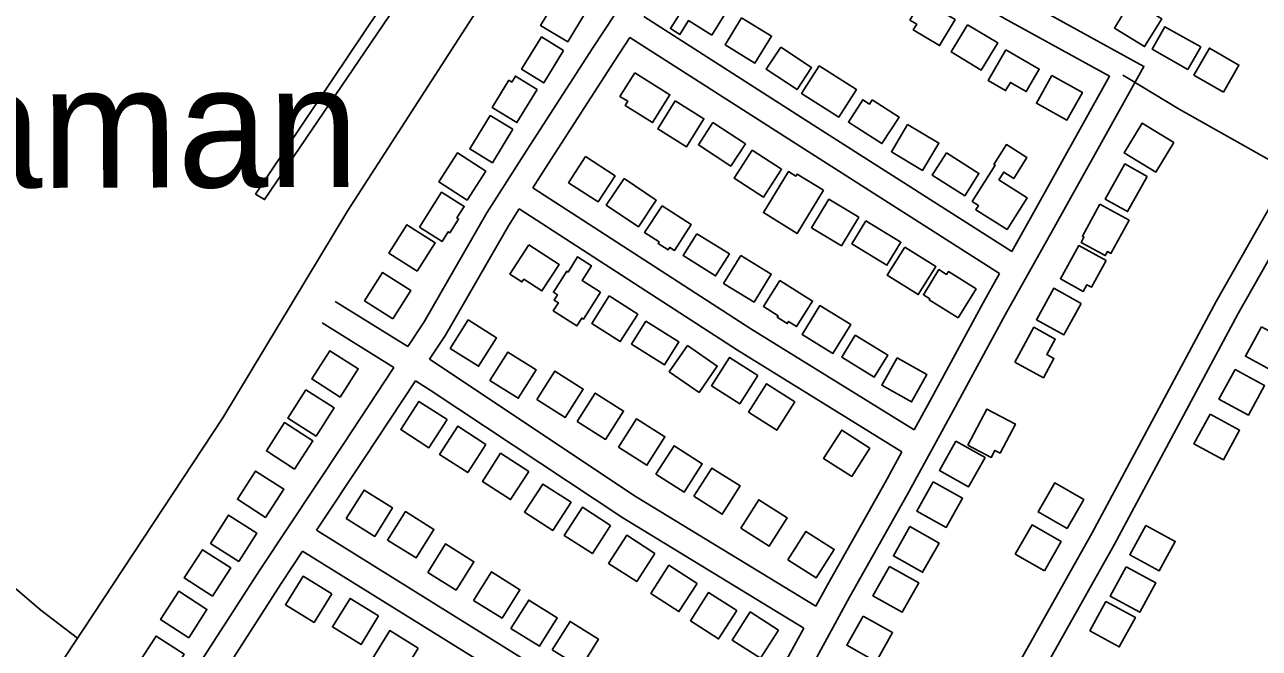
# Model space of a CAD drawing. Extents: x 3625074 to 3663148, y 511451 to 537151.
# Drawn here: x 3632575 to 3634047, y 517664 to 518408 of the extents above; entities that cross this region are included whole.
import ezdxf

# ---------------------------------------------------------------- set-up
doc = ezdxf.new("R2010")
doc.units = 0
for name, color, linetype in [('V-BLDG-OTLN', 7, 'Continuous'), ('V-ROAD-CNTR', 7, 'Continuous'), ('V-SITE-VEGE', 7, 'Continuous'), ('V-TOPO-GNAM-IDEN', 7, 'Continuous'), ('V-TOPO-SHOR', 7, 'Continuous')]:
    doc.layers.add(name, color=color, linetype=linetype)

msp = doc.modelspace()

# ---------------------------------------------------------------- linework, layer by layer
at = {"layer": 'V-BLDG-OTLN'}
for points in [[(3633394.3, 518395.3), (3633366.6, 518412.7), (3633356.2, 518396.2), (3633344.9, 518403.3), (3633373.1, 518448.3), (3633370.8, 518449.8), (3633374.4, 518455.5), (3633385.1, 518448.8), (3633383.2, 518445.9), (3633413.9, 518426.7)], [(3633244.8, 518424.6), (3633222.5, 518387.5), (3633190.2, 518406.8), (3633212.4, 518444)], [(3633644.6, 518437.4), (3633684.1, 518414), (3633665.7, 518383), (3633634.3, 518401.7), (3633638.4, 518408.6), (3633630.3, 518413.4)], [(3633894.5, 518437), (3633930.4, 518414.8), (3633910, 518381.7), (3633874, 518403.9)], [(3633429.8, 518416), (3633465.4, 518394.2), (3633445.7, 518362.1), (3633410.1, 518383.9)], [(3633699.1, 518407.9), (3633735, 518386.1), (3633715.4, 518353.7), (3633679.4, 518375.5)], [(3633961.6, 518354.5), (3633918.9, 518378.7), (3633934.1, 518405.5), (3633976.8, 518381.3)], [(3633217.7, 518377.2), (3633193.9, 518338.5), (3633167.6, 518354.7), (3633191.4, 518393.4)], [(3633476.4, 518381), (3633513.1, 518356.8), (3633495.8, 518330.6), (3633459.1, 518354.8)], [(3633744.5, 518378), (3633784.4, 518355), (3633768.9, 518328.1), (3633750, 518339.1), (3633744.3, 518329.3), (3633723.4, 518341.4)], [(3634003.9, 518327.5), (3633968.7, 518347.7), (3633987.2, 518379.9), (3634022.4, 518359.7)], [(3633186.2, 518330.6), (3633162, 518291.1), (3633132.6, 518309.2), (3633152.4, 518341.6), (3633155.9, 518339.5), (3633160.2, 518346.6)], [(3633302.4, 518350.5), (3633344.3, 518324.3), (3633323.6, 518291.2), (3633291, 518311.7), (3633294.1, 518316.7), (3633284.8, 518322.4)], [(3633522.2, 518358.7), (3633566.5, 518330.5), (3633545.5, 518297.7), (3633501.3, 518326)], [(3633799.4, 518347.3), (3633835.8, 518327.1), (3633817.4, 518294.1), (3633781.1, 518314.3)], [(3633350.6, 518317.1), (3633384.9, 518295.7), (3633364.2, 518262.3), (3633329.8, 518283.7)], [(3633585.4, 518318.4), (3633617.4, 518297.8), (3633597, 518266.1), (3633557.1, 518291.7), (3633574.3, 518318.4), (3633582.2, 518313.3)], [(3633157.2, 518283.2), (3633132.9, 518243.3), (3633105.9, 518259.7), (3633130.1, 518299.6)], [(3633395.6, 518291.2), (3633434.3, 518265.8), (3633416.9, 518239.2), (3633378.2, 518264.6)], [(3633627.6, 518289), (3633664.8, 518266.8), (3633645.3, 518234.2), (3633608.2, 518256.4)], [(3633944.9, 518267.6), (3633923.5, 518232.1), (3633885.6, 518254.9), (3633907, 518290.4)], [(3633442.2, 518258.2), (3633477.3, 518235.6), (3633455.9, 518202.3), (3633420.8, 518224.9)], [(3633704.6, 518196.9), (3633732, 518240.3), (3633730.4, 518241.3), (3633745.3, 518264.9), (3633769.7, 518249.5), (3633754, 518224.6), (3633742.2, 518232.1), (3633736.3, 518222.8), (3633770, 518201.5), (3633746, 518163.6), (3633708.7, 518187.2), (3633711.9, 518192.3)], [(3633124.9, 518233.1), (3633102.7, 518198.7), (3633068.9, 518220.5), (3633091.1, 518254.9)], [(3633243.9, 518250.6), (3633279, 518227.6), (3633258.7, 518196.5), (3633223.5, 518219.5)], [(3633673.8, 518255.2), (3633712.5, 518230.6), (3633695.6, 518204), (3633656.9, 518228.6)], [(3633527.5, 518210.5), (3633496.1, 518159.1), (3633455.8, 518183.9), (3633485.7, 518232.7), (3633494.5, 518227.3), (3633496, 518229.8)], [(3633913.1, 518227), (3633889.6, 518185.1), (3633863.1, 518200), (3633886.6, 518241.9)], [(3633289.7, 518224.3), (3633328, 518198.5), (3633306.8, 518167), (3633268.5, 518192.8)], [(3633046, 518166.3), (3633072.2, 518208.1), (3633099.2, 518191.2), (3633090.6, 518177.4), (3633092.5, 518176.2), (3633082.1, 518159.8), (3633080.1, 518161.1), (3633072.8, 518149.5)], [(3633548.8, 518144.3), (3633513.2, 518165.7), (3633533.7, 518199.8), (3633569.3, 518178.4)], [(3633335.1, 518192.1), (3633369.8, 518169.5), (3633349.8, 518138.7), (3633344.1, 518142.4), (3633342.2, 518139.4), (3633330.3, 518147.1), (3633331.5, 518148.8), (3633314.2, 518160)], [(3633856.7, 518193.8), (3633891.5, 518174.8), (3633869.9, 518135.1), (3633865.7, 518137.4), (3633863, 518132.5), (3633834.2, 518148.3), (3633837.7, 518154.6), (3633835.9, 518155.6)], [(3633577.6, 518173.9), (3633619.5, 518148.4), (3633603, 518121.1), (3633561.1, 518146.6)], [(3633043.1, 518114), (3633064.7, 518147.7), (3633031, 518169.3), (3633009.4, 518135.6)], [(3633376.5, 518158.7), (3633415.2, 518134.5), (3633398.8, 518108.3), (3633360.1, 518132.5)], [(3633176.3, 518145.4), (3633212.3, 518122), (3633191.8, 518090.4), (3633170.1, 518104.4), (3633168, 518101.1), (3633153.6, 518110.4)], [(3633624.2, 518142.8), (3633661.3, 518119.4), (3633640.3, 518086), (3633603.1, 518109.4)], [(3633864, 518126.6), (3633846.7, 518095), (3633841.3, 518097.9), (3633836.9, 518089.9), (3633809.7, 518104.9), (3633831.5, 518144.5)], [(3633261.8, 518089), (3633241.3, 518056.7), (3633239.3, 518058), (3633233.6, 518049), (3633205.3, 518066.9), (3633211.4, 518076.4), (3633206.6, 518079.4), (3633210.5, 518085.6), (3633205.5, 518088.8), (3633221.4, 518113.9), (3633222.9, 518113), (3633234.2, 518130.9), (3633250.7, 518120.4), (3633239.7, 518103)], [(3633428.7, 518132.8), (3633465, 518110.6), (3633444.6, 518077.2), (3633408.3, 518099.4)], [(3633014.1, 518057.2), (3633035.7, 518090.9), (3633002, 518112.5), (3632980.4, 518078.8)], [(3633687.8, 518058.4), (3633653.4, 518079.7), (3633654.2, 518081), (3633646.3, 518085.9), (3633664.9, 518115.8), (3633674, 518110.1), (3633676.1, 518113.5), (3633709.2, 518092.8)], [(3633475.3, 518102.9), (3633514.3, 518078.3), (3633495.3, 518048), (3633485.8, 518054.1), (3633484.2, 518051.5), (3633472.3, 518059), (3633473.4, 518060.7), (3633455.7, 518071.9)], [(3633272, 518084.4), (3633305.9, 518062.6), (3633285.1, 518030.1), (3633251.2, 518051.8)], [(3633834.5, 518075.6), (3633813.9, 518038.1), (3633781, 518056.1), (3633801.7, 518093.7)], [(3633523, 518073.1), (3633559.8, 518050.5), (3633538.6, 518016), (3633501.8, 518038.6)], [(3633082.6, 518022), (3633116.3, 518000.6), (3633137.8, 518034.4), (3633104, 518055.8)], [(3633315.7, 518054.3), (3633355, 518029.7), (3633337.9, 518002.4), (3633298.6, 518027.1)], [(3633565.2, 518037.7), (3633603.9, 518013.9), (3633587.8, 517987.7), (3633549.1, 518011.5)], [(3633755.2, 518005.7), (3633777.9, 518047.2), (3633803.5, 518033.1), (3633793.4, 518014.6), (3633801.9, 518009.9), (3633789.4, 517987)], [(3634049.1, 518047.8), (3634030, 518012.6), (3634065.1, 517993.5), (3634084.2, 518028.6)], [(3633365.2, 518025.5), (3633400.8, 518000.8), (3633379, 517969.4), (3633343.5, 517994)], [(3632951.3, 517963.9), (3632972.9, 517997.6), (3632939.2, 518019.2), (3632917.6, 517985.5)], [(3633129.8, 517983.8), (3633163.6, 517962.4), (3633185, 517996.2), (3633151.2, 518017.6)], [(3633449.1, 517989.5), (3633415.4, 518011.1), (3633393.8, 517977.4), (3633427.5, 517955.8)], [(3633615, 518010.6), (3633650.6, 517990.8), (3633632.3, 517958.1), (3633596.8, 517977.9)], [(3633185.9, 517961), (3633219.7, 517939.6), (3633241.1, 517973.4), (3633207.3, 517994.8)], [(3634017.7, 517996.7), (3633998.6, 517961.5), (3634033.7, 517942.4), (3634052.9, 517977.5)], [(3633493.2, 517958.1), (3633459.5, 517979.7), (3633438, 517946), (3633471.7, 517924.4)], [(3632922.7, 517917.2), (3632944.3, 517950.9), (3632910.6, 517972.5), (3632889, 517938.8)], [(3633233.9, 517934.9), (3633267.7, 517913.4), (3633289.1, 517947.2), (3633255.4, 517968.6)], [(3633078.8, 517937.1), (3633045.2, 517958.8), (3633023.5, 517925.2), (3633057.2, 517903.5)], [(3633699.4, 517906.5), (3633722.1, 517949.6), (3633756, 517931.7), (3633737.7, 517897.1), (3633731.6, 517900.3), (3633727.2, 517891.9)], [(3633283.1, 517904.2), (3633316.9, 517882.7), (3633338.3, 517916.5), (3633304.5, 517937.9)], [(3633987.9, 517943.5), (3633968.8, 517908.3), (3634003.9, 517889.2), (3634023.1, 517924.3)], [(3632897.1, 517878.1), (3632918.7, 517911.8), (3632885.1, 517933.4), (3632863.5, 517899.7)], [(3633125.1, 517907.5), (3633091.5, 517929.2), (3633069.8, 517895.6), (3633103.4, 517873.9)], [(3633582.7, 517902.9), (3633549, 517924.5), (3633527.4, 517890.8), (3633561.1, 517869.2)], [(3633327.7, 517872.1), (3633361.5, 517850.7), (3633382.9, 517884.4), (3633349.2, 517905.9)], [(3633685.1, 517911.4), (3633665.5, 517876.5), (3633700.3, 517856.9), (3633719.9, 517891.8)], [(3633176.2, 517875.2), (3633142.6, 517896.9), (3633120.9, 517863.3), (3633154.5, 517841.6)], [(3632862.6, 517820.4), (3632884.2, 517854.1), (3632850.6, 517875.7), (3632829, 517842)], [(3633372.9, 517845.6), (3633406.7, 517824.1), (3633428.1, 517857.9), (3633394.3, 517879.3)], [(3633658.1, 517862.9), (3633638.5, 517828), (3633673.4, 517808.4), (3633693, 517843.3)], [(3633817.7, 517807), (3633837.5, 517841.8), (3633802.8, 517861.6), (3633783, 517826.9)], [(3632958.7, 517819), (3632992.6, 517797.8), (3633013.8, 517831.7), (3632979.9, 517852.9)], [(3633226.5, 517838.5), (3633192.9, 517860.2), (3633171.2, 517826.6), (3633204.9, 517804.9)], [(3633273.7, 517810.9), (3633240.1, 517832.6), (3633218.4, 517799), (3633252, 517777.3)], [(3633428.8, 517807.6), (3633462.6, 517786.2), (3633484, 517820), (3633450.2, 517841.4)], [(3632830.6, 517767.8), (3632852.2, 517801.5), (3632818.5, 517823.1), (3632796.9, 517789.4)], [(3633007.9, 517793.4), (3633041.8, 517772.1), (3633063.1, 517806), (3633029.2, 517827.3)], [(3633484.9, 517770), (3633518.7, 517748.5), (3633540.2, 517782.3), (3633506.4, 517803.8)], [(3633630.2, 517809.5), (3633610.6, 517774.6), (3633645.4, 517755), (3633665, 517789.9)], [(3633790.6, 517756.8), (3633810.5, 517791.5), (3633775.8, 517811.4), (3633755.9, 517776.7)], [(3633911.4, 517810.9), (3633892.2, 517775.8), (3633927.3, 517756.7), (3633946.5, 517791.8)], [(3633055.7, 517754.9), (3633089.6, 517733.7), (3633110.8, 517767.6), (3633076.9, 517788.8)], [(3633326.5, 517777.4), (3633292.9, 517799.1), (3633271.2, 517765.5), (3633304.8, 517743.8)], [(3632799.4, 517726.6), (3632821, 517760.2), (3632787.3, 517781.9), (3632765.7, 517748.2)], [(3633376.8, 517741.7), (3633343.2, 517763.4), (3633321.5, 517729.8), (3633355.1, 517708.1)], [(3633605.9, 517762), (3633586.3, 517727.1), (3633621.2, 517707.5), (3633640.8, 517742.4)], [(3633888.1, 517761.6), (3633869, 517726.4), (3633904.1, 517707.3), (3633923.2, 517742.4)], [(3632941.3, 517729.3), (3632907.2, 517750.3), (3632886.2, 517716.2), (3632920.3, 517695.2)], [(3633110.4, 517721.5), (3633144.3, 517700.3), (3633165.6, 517734.2), (3633131.7, 517755.4)], [(3632771.1, 517677), (3632792.7, 517710.7), (3632759, 517732.3), (3632737.4, 517698.6)], [(3633424.1, 517709.3), (3633390.5, 517730.9), (3633368.8, 517697.3), (3633402.4, 517675.6)], [(3632997.2, 517702.9), (3632963.2, 517723.9), (3632942.2, 517689.8), (3632976.3, 517668.8)], [(3633154.9, 517688), (3633188.8, 517666.8), (3633210, 517700.7), (3633176.1, 517721.9)], [(3633863.8, 517720.3), (3633844.7, 517685.2), (3633879.8, 517666.1), (3633899, 517701.2)], [(3633473.7, 517686), (3633440.1, 517707.7), (3633418.4, 517674.1), (3633452.1, 517652.4)], [(3633574.8, 517702.7), (3633555.2, 517667.9), (3633590.1, 517648.3), (3633609.7, 517683.1)], [(3633044.5, 517664.4), (3633010.5, 517685.4), (3632989.5, 517651.4), (3633023.5, 517630.4)], [(3633204.1, 517662.6), (3633238, 517641.3), (3633259.2, 517675.2), (3633225.4, 517696.5)], [(3632744.1, 517623.7), (3632765.7, 517657.3), (3632732.1, 517678.9), (3632710.5, 517645.3)]]:
    msp.add_lwpolyline(points, close=True, dxfattribs=at)
at = {"layer": 'V-ROAD-CNTR'}
for points in [[(3633340.4, 518688), (3633499, 518596.2), (3633758.1, 518441.3), (3633909.1, 518358.1), (3633800.1, 518162.5), (3633743.9, 518061.8), (3633682.3, 517948.1), (3633626.9, 517847.5), (3633558.4, 517725.4), (3633509.8, 517636.4), (3633445.6, 517512.9), (3633390, 517429), (3633323.2, 517310.4), (3633277, 517225.4), (3633214, 517103.9), (3633158.4, 517018.3), (3633112.8, 516927.4), (3633096.1, 516910.3), (3633083.9, 516901.7)], [(3633405.1, 518615.9), (3633305.1, 518460.1), (3633252.6, 518380.4), (3633174, 518258.3), (3633126.2, 518183.7), (3633051.3, 518053.5), (3633032, 518024.3)], [(3633431.1, 518600.8), (3633483.8, 518570.4), (3633743.2, 518415.3), (3633868.2, 518346.4), (3633773.9, 518177.1), (3633751.8, 518137.6)], [(3633751.8, 518137.6), (3633525.2, 518281.8), (3633313.1, 518417.6)], [(3633296.6, 518392.5), (3633277.8, 518364), (3633199.2, 518242.1), (3633180.9, 518213.4)], [(3633737.2, 518111.4), (3633509.1, 518256.5), (3633296.6, 518392.5)], [(3633884.2, 518347.6), (3633890.9, 518343.6), (3633951.2, 518307.3), (3634102.9, 518221.9)], [(3634387.2, 518249.6), (3634346.1, 518269.3), (3634201.1, 518339.1), (3634193.4, 518339.3), (3634183.4, 518338.3), (3634184.1, 518338.9), (3634154.6, 518298), (3634021.6, 518063.4), (3633873.8, 517787.6), (3633744.2, 517557.4), (3633674.2, 517423.8), (3633582.2, 517263.9)], [(3634129.3, 518314.3), (3633995.4, 518077.9), (3633847.5, 517802), (3633717.9, 517571.7), (3633647.9, 517438.3), (3633517.3, 517211.2), (3633392.4, 516982.5), (3633347, 516901.7)], [(3633635.2, 517924.8), (3633440.8, 518045.2), (3633180.9, 518213.4)], [(3633164.7, 518188.2), (3633151.8, 518168.1), (3633076.8, 518037.8), (3633057.9, 518009)], [(3633620.7, 517898.5), (3633424.7, 518019.8), (3633164.7, 518188.2)], [(3633737.2, 518111.4), (3633717.6, 518076.2), (3633656, 517962.5), (3633635.2, 517924.8)], [(3633032, 518024.3), (3632945.6, 518077.9)], [(3633015.5, 517999.2), (3632929.8, 518052.5)], [(3633518.3, 517714.6), (3633304.2, 517845.1), (3633057.9, 518009)], [(3633015.5, 517999.2), (3632954.8, 517907.2), (3632856, 517758.2), (3632789, 517654), (3632726.2, 517558.9), (3632597.4, 517351.5), (3632418.2, 517068), (3632301.8, 516888.9)], [(3633041, 517983.4), (3632979.9, 517890.7), (3632923.1, 517805.2)], [(3633503.9, 517688.2), (3633288.1, 517819.8), (3633058.8, 517972.3), (3633041, 517983.4)], [(3633620.7, 517898.5), (3633600.7, 517862.1), (3633532.2, 517739.9), (3633518.3, 517714.6)], [(3633401.7, 517501.1), (3633173.9, 517649.2), (3632923.1, 517805.2)], [(3632906.6, 517780.2), (3632881.1, 517741.8), (3632814.2, 517637.6), (3632793.2, 517605.9)], [(3633385.2, 517476.1), (3633157.8, 517623.9), (3632906.6, 517780.2)], [(3633503.9, 517688.2), (3633483.3, 517650.5), (3633419.7, 517528.2), (3633401.7, 517501.1)]]:
    msp.add_lwpolyline(points, dxfattribs=at)
at = {"layer": 'V-SITE-VEGE'}
msp.add_lwpolyline([(3632850.5, 518205.8), (3633274.4, 518837.6), (3633280.4, 518838.5), (3633282.6, 518837.6), (3633285.8, 518833.4), (3633283.9, 518822.1), (3632861.3, 518199.4)], close=True, dxfattribs=at)
at = {"layer": 'V-TOPO-SHOR'}
for points in [[(3631353.8, 519342.8), (3631372.4, 519311.4), (3631410.8, 519202.7), (3631487.5, 518992.7), (3631557.4, 518834.4), (3631624.9, 518680.3), (3631726.2, 518466.7), (3631752.1, 518427.9), (3631788.8, 518401.3), (3631942.6, 518270.9), (3632140.4, 518099.1), (3632328.5, 517937.2), (3632594.7, 517709.8), (3632638.5, 517676.3)], [(3632284.1, 517139.7), (3632428.2, 517359.1), (3632638.5, 517676.3), (3632645.6, 517687), (3632811.4, 517939), (3632960.7, 518186.3), (3633172.3, 518515), (3633304, 518722.2), (3633334.9, 518771.1), (3633351.4, 518783.3), (3633367.9, 518788.9), (3633390, 518784.6), (3633392, 518792.8)]]:
    msp.add_lwpolyline(points, dxfattribs=at)

# ---------------------------------------------------------------- texts
at = {"layer": 'V-TOPO-GNAM-IDEN'}
msp.add_text('Waggaman', height=145, rotation=0.1955, dxfattribs=at).set_placement((3631982, 518211.2))

doc.saveas('drawing.dxf')
